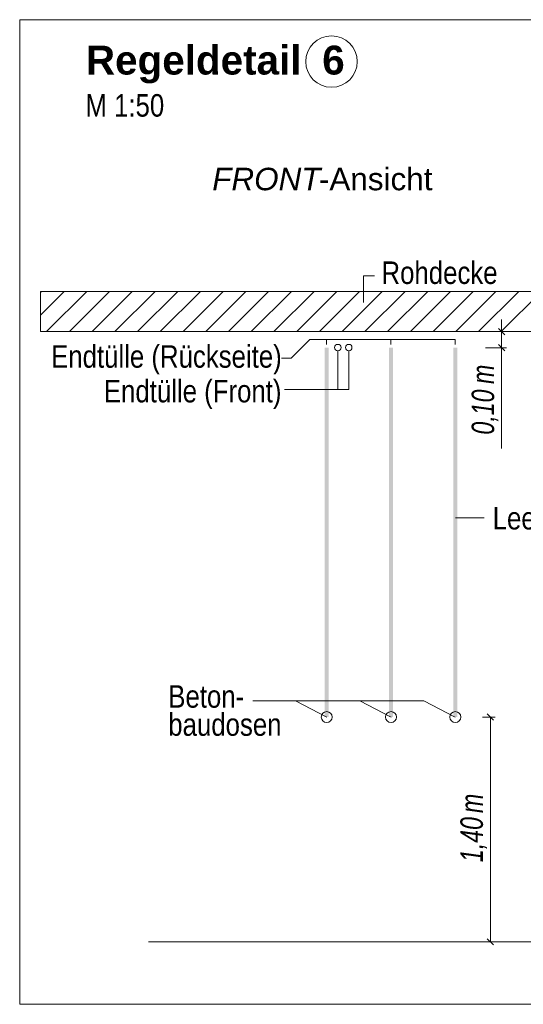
# Model space of a CAD drawing. Extents: x -620 to 3480, y 62 to 1107.
# Tile 271 of 289: x 200 to 231, y 836 to 897. Entities that reach past the tile are written whole.
import ezdxf
from ezdxf.lldxf.tags import DXFTag

# ---------------------------------------------------------------- set-up
doc = ezdxf.new("R2010")
doc.units = 0
doc.layers.get('0').update_dxf_attribs({"lineweight": 35})
for name, color, linetype, lineweight, true_color in [('E_Aussparung Bemaßung-A06G9GVM8I', 5, 'Continuous', 9, 0x0000ff), ('E_Betonbaudose', 1, 'Continuous', 13, 0xff0000), ('E_Detail_Beschriftung', 7, 'Continuous', 13, 0x009900), ('E_Detail_Wandschraffur', 7, 'Continuous', 5, 0xc0c0c0), ('E_Leerrohr Beschriftung', 1, 'Continuous', 9, 0xff0000)]:
    doc.layers.add(name, color=color, linetype=linetype, lineweight=lineweight, true_color=true_color)
doc.layers.add('E_Detail_Linie_Text_Bem', color=7, linetype='Continuous', lineweight=13)
doc.styles.get("Standard").update_dxf_attribs({"font": 'ARIALN.TTF'})
tags = doc.linetypes.add('fein_strichliert', pattern=[4, 1, -2, 1]).pattern_tags.tags
tags[8:9] = [DXFTag(74, 4), DXFTag(75, 0), DXFTag(340, '0'), DXFTag(46, 0.0), DXFTag(50, 0.0), DXFTag(44, 0.0), DXFTag(45, 0.0)]
tags[6:7] = [DXFTag(74, 4), DXFTag(75, 0), DXFTag(340, '0'), DXFTag(46, 0.0), DXFTag(50, 0.0), DXFTag(44, 0.0), DXFTag(45, 0.0)]
tags[4:5] = [DXFTag(74, 4), DXFTag(75, 0), DXFTag(340, '0'), DXFTag(46, 0.0), DXFTag(50, 0.0), DXFTag(44, 0.0), DXFTag(45, 0.0)]
tags = doc.linetypes.add('fein_strichliert-A06G9GVL8I', pattern=[4, 1, -2, 1]).pattern_tags.tags
tags[8:9] = [DXFTag(74, 4), DXFTag(75, 0), DXFTag(340, '0'), DXFTag(46, 0.0), DXFTag(50, 0.0), DXFTag(44, 0.0), DXFTag(45, 0.0)]
tags[6:7] = [DXFTag(74, 4), DXFTag(75, 0), DXFTag(340, '0'), DXFTag(46, 0.0), DXFTag(50, 0.0), DXFTag(44, 0.0), DXFTag(45, 0.0)]
tags[4:5] = [DXFTag(74, 4), DXFTag(75, 0), DXFTag(340, '0'), DXFTag(46, 0.0), DXFTag(50, 0.0), DXFTag(44, 0.0), DXFTag(45, 0.0)]

# ---------------------------------------------------------------- blocks, each defined once
blk = doc.blocks.new('Referenz-A06G9GVT8I')
at = {"layer": 'E_Aussparung Bemaßung-A06G9GVM8I', "linetype": 'Continuous', "ltscale": 0.13}
for p, q in [((230.065, 878.73), (230.065, 870.692)), ((229.874, 878.158), (230.256, 877.776)), ((230.365, 877.967), (229.065, 877.967)), ((230.365, 876.967), (229.065, 876.967)), ((229.874, 877.158), (230.256, 876.776)), ((229.556, 853.776), (229.174, 854.158)), ((229.665, 853.967), (228.865, 853.967)), ((229.365, 853.967), (229.365, 839.967)), ((229.556, 839.776), (229.174, 840.158)), ((229.665, 839.967), (228.865, 839.967))]:
    blk.add_line(p, q, dxfattribs=at)
at = {"layer": 'E_Betonbaudose', "linetype": 'Continuous', "ltscale": 0.13}
for centre, radius in [((219.873, 876.976), 0.2), ((220.553, 876.976), 0.2), ((220.553, 876.976), 0.2), ((219.182, 853.967), 0.34), ((223.182, 853.967), 0.34), ((227.182, 853.967), 0.34)]:
    blk.add_circle(centre, radius, dxfattribs=at)
at = {"layer": 'E_Detail_Linie_Text_Bem', "linetype": 'fein_strichliert-A06G9GVL8I', "ltscale": 0.65}
for p, q in [((262.851, 897.394), (200.081, 897.394)), ((200.081, 897.394), (200.081, 836.077)), ((200.081, 836.077), (259.825, 836.077))]:
    blk.add_line(p, q, dxfattribs=at)
at = {"layer": 'E_Detail_Linie_Text_Bem', "color": 0, "linetype": 'Continuous', "ltscale": 0.13}
for p, q in [((221.472, 879.787), (221.472, 881.435)), ((221.472, 881.435), (222.159, 881.435)), ((216.96, 876.313), (218.127, 877.481)), ((227.173, 877.481), (218.127, 877.481)), ((219.173, 877.176), (219.173, 877.481)), ((223.173, 877.176), (223.173, 877.481)), ((227.173, 877.176), (227.173, 877.481)), ((216.37, 876.313), (216.96, 876.313)), ((219.873, 876.776), (219.873, 874.358)), ((220.553, 876.776), (220.553, 874.358)), ((216.552, 874.358), (220.553, 874.358)), ((227.202, 866.381), (228.987, 866.381)), ((214.593, 854.976), (225.233, 854.976)), ((217.233, 854.976), (219.182, 853.967)), ((221.233, 854.976), (223.182, 853.967)), ((225.233, 854.976), (227.182, 853.967))]:
    blk.add_line(p, q, dxfattribs=at)
at = {"layer": 'E_Detail_Linie_Text_Bem', "linetype": 'Continuous', "ltscale": 0.13}
for p, q in [((252.698, 880.467), (201.371, 880.467)), ((201.371, 880.467), (201.371, 877.967)), ((201.371, 877.967), (211.763, 877.967)), ((201.371, 877.967), (250.198, 877.967)), ((211.763, 877.967), (252.698, 877.967)), ((208.098, 839.967), (245.11, 839.967))]:
    blk.add_line(p, q, dxfattribs=at)
for points in [[(219.307, 876.967), (219.307, 853.967), (219.057, 876.966), (219.057, 853.967)], [(223.307, 876.967), (223.307, 853.967), (223.057, 876.966), (223.057, 853.967)], [(227.307, 876.967), (227.307, 853.967), (227.057, 876.966), (227.057, 853.967)]]:
    blk.add_solid(points, dxfattribs=at)
at = {"layer": 'E_Detail_Wandschraffur', "linetype": 'fein_strichliert', "ltscale": 0.13}
for p, q in [((201.371, 878.995), (202.842, 880.467)), ((203.171, 877.967), (205.671, 880.467)), ((205.999, 877.967), (208.499, 880.467)), ((208.828, 877.967), (211.328, 880.467)), ((211.656, 877.967), (214.156, 880.467)), ((214.484, 877.967), (216.984, 880.467)), ((217.313, 877.967), (219.813, 880.467)), ((220.141, 877.967), (222.641, 880.467)), ((222.97, 877.967), (225.47, 880.467)), ((225.798, 877.967), (228.298, 880.467)), ((228.627, 877.967), (231.127, 880.467))]:
    blk.add_line(p, q, dxfattribs=at)
at = {"layer": 'E_Detail_Wandschraffur', "linetype": 'ByBlock', "ltscale": 0.13}
for p, q in [((201.371, 880.41), (201.428, 880.467)), ((201.757, 877.967), (204.257, 880.467)), ((204.585, 877.967), (207.085, 880.467)), ((207.413, 877.967), (209.913, 880.467)), ((210.242, 877.967), (212.742, 880.467)), ((213.07, 877.967), (215.57, 880.467)), ((215.899, 877.967), (218.399, 880.467)), ((218.727, 877.967), (221.227, 880.467)), ((221.556, 877.967), (224.056, 880.467)), ((224.384, 877.967), (226.884, 880.467)), ((227.212, 877.967), (229.712, 880.467)), ((230.041, 877.967), (232.541, 880.467))]:
    blk.add_line(p, q, dxfattribs=at)
at = {"layer": 'E_Leerrohr Beschriftung', "linetype": 'Continuous', "ltscale": 0.13}
blk.add_circle((219.48, 894.787), 1.6, dxfattribs=at)
at = {"layer": 'E_Aussparung Bemaßung-A06G9GVM8I', "linetype": 'Continuous', "ltscale": 0.13, "char_height": 1.4, "attachment_point": 1, "rotation": 90}
for s, insert in [('{\\W0.9;\\fArial Narrow|b0|i1;m}', (228.199, 874.707)), ('{\\W0.9;\\fArial Narrow|b0|i1;0,10 }', (228.199, 871.554)), ('{\\W0.9;\\fArial Narrow|b0|i1;m}', (227.499, 847.988)), ('{\\W0.9;\\fArial Narrow|b0|i1;1,40 }', (227.499, 844.93))]:
    blk.add_mtext(s, dxfattribs=dict(at, insert=insert))
at = {"layer": 'E_Detail_Beschriftung', "color": 1, "linetype": 'Continuous', "lineweight": 35, "ltscale": 0.35, "true_color": 0xff0000, "char_height": 1.8, "attachment_point": 1}
for s, insert in [('{\\fArial|b1|i0;Regeldetail}', (204.199, 895.778)), ('{\\fArial|b1|i0;6}', (218.902, 895.778))]:
    blk.add_mtext(s, dxfattribs=dict(at, insert=insert))
at = {"layer": 'E_Detail_Beschriftung', "linetype": 'Continuous', "ltscale": 0.13, "char_height": 1.4, "attachment_point": 1}
for s, insert in [('{\\fArial Narrow;M 1:50}', (204.169, 892.758)), ('{\\fArial Narrow;Rohdecke}', (222.59, 882.337)), ('{\\fArial Narrow;Endtülle (Rückseite)}', (202.033, 877.121)), ('{\\fArial Narrow;Endtülle (Front)}', (205.316, 874.963)), ('{\\fArial Narrow;Leerrohr M25}', (229.507, 867.049)), ('{\\fArial Narrow;Beton-}', (209.324, 855.95)), ('{\\fArial Narrow;baudosen}', (209.324, 854.2))]:
    blk.add_mtext(s, dxfattribs=dict(at, insert=insert))
at = {"layer": 'E_Detail_Beschriftung', "linetype": 'Continuous', "lineweight": -2, "ltscale": 0.25, "char_height": 1.4, "attachment_point": 1}
for s, insert in [('{\\fArial|b0|i1;FRONT}', (212.059, 888.172)), ('{\\fArial;-Ansicht}', (218.695, 888.172))]:
    blk.add_mtext(s, dxfattribs=dict(at, insert=insert))

msp = doc.modelspace()

# ---------------------------------------------------------------- block references
at = {"color": 8, "lineweight": 25, "ltscale": 0.25, "true_color": 0x808080}
msp.add_blockref('Referenz-A06G9GVT8I', (0, 0), dxfattribs=at)

doc.saveas('drawing.dxf')
